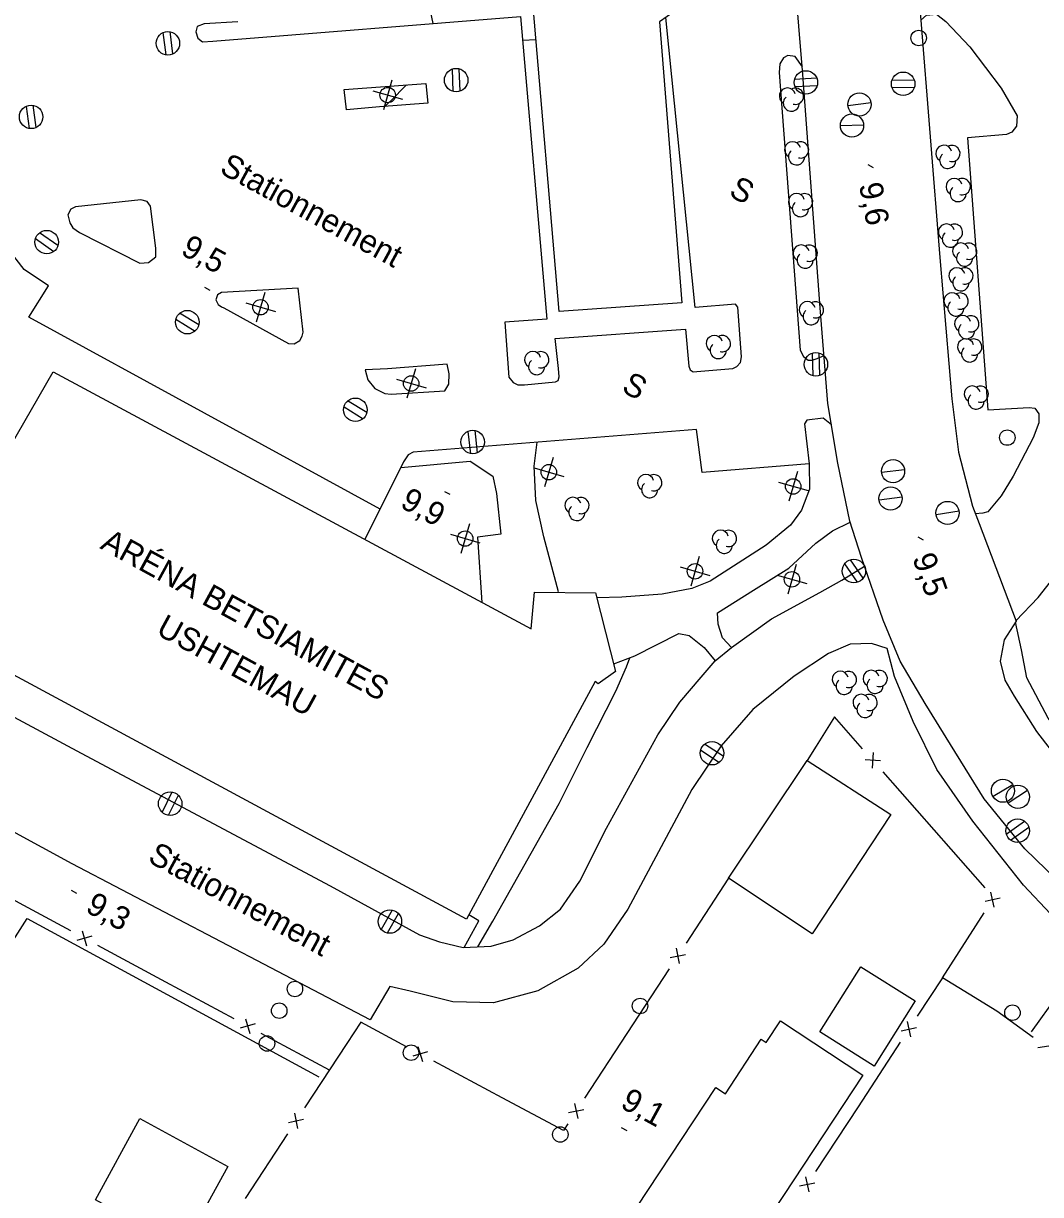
# Model space of a CAD drawing. Extents: x 219136 to 222520, y 5421589 to 5424530.
# Drawn here: x 221057.8 to 221189.4, y 5423292 to 5423443.6 of the extents above; entities that cross this region are included whole.
import ezdxf

# ---------------------------------------------------------------- set-up
doc = ezdxf.new("R2010")
doc.units = 0
for name, color, linetype in [('Level 1', 7, 'Continuous'), ('Level 19', 7, 'Continuous'), ('Level 21', 7, 'Continuous'), ('Level 22', 7, 'Continuous'), ('Level 3', 7, 'Continuous'), ('Level 31', 7, 'Continuous'), ('Level 36', 7, 'Continuous'), ('Level 37', 7, 'Continuous'), ('Level 44', 7, 'Continuous'), ('Level 52', 7, 'Continuous')]:
    doc.layers.add(name, color=color, linetype=linetype)

msp = doc.modelspace()

# ---------------------------------------------------------------- linework, layer by layer
at = {"layer": 'Level 1'}
msp.add_lwpolyline([(221107.37, 5423435.62), (221106.81, 5423435.08), (221105.87, 5423434.08), (221104.58, 5423432.84)], dxfattribs=at)
at = {"layer": 'Level 19'}
for points in [[(221051.2, 5423316.62), (221058.29, 5423327.76), (221096.06, 5423307.25)], [(221188.24, 5423313.07), (221191.65, 5423317.82), (221195.82, 5423323.56)]]:
    msp.add_lwpolyline(points, dxfattribs=at)
at = {"layer": 'Level 21'}
for points in [[(221166.57, 5423470.95), (221167.05, 5423466.85), (221167.99, 5423465.31), (221169.33, 5423463.67), (221170.84, 5423462.49), (221172.03, 5423461.9), (221173.9, 5423444.53), (221176.37, 5423413.28), (221177.95, 5423395.01), (221178.79, 5423388.11), (221180.59, 5423381.09), (221181.46, 5423378.86), (221186.24, 5423366.21), (221184.71, 5423363.79), (221184.17, 5423361.06), (221184.79, 5423358.59), (221185.99, 5423356.51), (221188.89, 5423351.93), (221194.15, 5423345.11), (221198.89, 5423340.19), (221204.64, 5423334.62), (221212.6, 5423328.01), (221224.42, 5423319.14), (221232.14, 5423313.85)], [(221197.02, 5423327.41), (221187.38, 5423336.74), (221182.14, 5423343.24), (221177.78, 5423350.27), (221174.47, 5423355.56), (221171.24, 5423361.05), (221169.07, 5423366.36), (221166.26, 5423374.45), (221164.73, 5423379.18), (221163.18, 5423386.69), (221161.91, 5423394.41), (221160.9, 5423406.79), (221158.68, 5423436.99), (221157.64, 5423449.54)], [(221203.27, 5423339.19), (221195.84, 5423346.71), (221190.41, 5423353.68), (221187.64, 5423358.9), (221186.95, 5423362.53), (221186.17, 5423366.1)], [(221195.82, 5423323.56), (221190.7, 5423328.36), (221187.21, 5423332.07), (221180.66, 5423340.32), (221175.98, 5423347.03), (221172.93, 5423353.25), (221170.5, 5423359.06), (221169.55, 5423362.68)]]:
    msp.add_lwpolyline(points, dxfattribs=at)
at = {"layer": 'Level 22'}
for points in [[(221110.84, 5423443.58), (221110.22, 5423446.42)], [(221122.42, 5423441.43), (221124.13, 5423441.5)], [(221127.07, 5423370.01), (221125.15, 5423377.12), (221124.1, 5423381.83), (221123.89, 5423386.27), (221124.31, 5423389.4)], [(221106.64, 5423386.13), (221115.63, 5423386.91), (221118.56, 5423385), (221119.03, 5423382.75), (221119.59, 5423377.5), (221116.59, 5423377.09), (221117.13, 5423368.66)], [(221159.5, 5423386.6), (221159.52, 5423383.32), (221158.47, 5423380.58), (221157.06, 5423378.65), (221153.93, 5423376.06), (221146.65, 5423371.41), (221144.32, 5423370.47), (221140.48, 5423369.72), (221135.26, 5423369.34), (221131.99, 5423369.26)], [(221149.42, 5423362.83), (221148.27, 5423364.07), (221147.7, 5423365.85), (221147.63, 5423367.28), (221152.29, 5423370.25), (221156.84, 5423373.07), (221160.34, 5423376.33), (221162.49, 5423377.91), (221164.77, 5423379.05)], [(221134.19, 5423360.68), (221136.91, 5423361.73), (221142.62, 5423364.61), (221143.97, 5423364.38), (221145.88, 5423362.81), (221147.31, 5423361.07)], [(221116.63, 5423324.09), (221118.55, 5423327.41), (221127.14, 5423342.63), (221130.74, 5423349.86), (221134.48, 5423357.16), (221135.83, 5423360.3), (221136.29, 5423361.49)], [(221114.86, 5423323.99), (221116.75, 5423327.42), (221115.46, 5423328.2)]]:
    msp.add_lwpolyline(points, dxfattribs=at)
at = {"layer": 'Level 3'}
for p, q in [((221167.06, 5423425.32), (221167.77, 5423424.94)), ((221081.23, 5423409.43), (221081.93, 5423409.05)), ((221112.3, 5423383.02), (221113, 5423382.64)), ((221173.54, 5423377.15), (221174.24, 5423376.77)), ((221063.99, 5423331.4), (221064.69, 5423331.02)), ((221135.16, 5423300.69), (221135.87, 5423300.31))]:
    msp.add_line(p, q, dxfattribs=at)
at = {"layer": 'Level 31'}
for points in [[(221127.15, 5423406.28), (221123.63, 5423447.33), (221093.29, 5423445.27), (221092.34, 5423453.24), (221089.44, 5423452.95), (221088.75, 5423460.44), (221094.88, 5423461.08), (221095.19, 5423459.2), (221134.48, 5423461.99), (221134.04, 5423464.66), (221140.61, 5423465.31), (221142.12, 5423445.17), (221140.13, 5423443.77), (221143, 5423407.44)], [(221115.16, 5423327.65), (221043.94, 5423366.04), (221047.53, 5423374.83), (221042.8, 5423377.3), (221049.18, 5423388.84), (221054.23, 5423385.58), (221061.66, 5423398.5), (221123.5, 5423365.23), (221123.94, 5423369.98), (221131.83, 5423369.89), (221134.43, 5423359.73), (221132.2, 5423358.1), (221131.78, 5423358.4)], [(221170.05, 5423341.18), (221159.85, 5423325.74), (221159.85, 5423325.74), (221149.05, 5423332.94), (221149.05, 5423332.94), (221159.22, 5423348.18), (221159.22, 5423348.18), (221159.22, 5423348.18)], [(221160.86, 5423313.06), (221166.18, 5423321.5), (221173.21, 5423317.07), (221167.89, 5423308.63)], [(221137.2, 5423290.38), (221147.4, 5423305.87), (221147.4, 5423305.87), (221148.64, 5423305.05), (221153.29, 5423312.11), (221153.29, 5423312.11), (221153.92, 5423311.69), (221155.77, 5423314.5), (221155.77, 5423314.5), (221166.42, 5423307.48), (221166.42, 5423307.48), (221149.72, 5423282.13), (221149.72, 5423282.13), (221149.72, 5423282.13)], [(221067.13, 5423291.31), (221072.87, 5423301.84), (221084.25, 5423295.63), (221080.27, 5423288.35), (221081.59, 5423287.63), (221079.83, 5423284.39)]]:
    msp.add_lwpolyline(points, close=True, dxfattribs=at)
at = {"layer": 'Level 36'}
for p, q in [((221075.88, 5423442.39), (221076.23, 5423439.52)), ((221077.14, 5423439.65), (221076.79, 5423442.52)), ((221113.3, 5423437.66), (221113.4, 5423434.76)), ((221114.32, 5423434.82), (221114.22, 5423437.72)), ((221105.5, 5423436.23), (221104.4, 5423432.4)), ((221160.45, 5423436.49), (221157.56, 5423436.33)), ((221157.63, 5423435.41), (221160.52, 5423435.57)), ((221173.08, 5423436.26), (221170.18, 5423436.2)), ((221103.04, 5423434.87), (221106.87, 5423433.77)), ((221170.22, 5423435.28), (221173.12, 5423435.34)), ((221058.17, 5423432.84), (221058.56, 5423429.97)), ((221059.47, 5423430.12), (221059.08, 5423432.99)), ((221167.48, 5423433.3), (221164.5, 5423432.9)), ((221166.53, 5423430.43), (221163.53, 5423430.31)), ((221059.39, 5423415.73), (221061.78, 5423414.08)), ((221062.29, 5423414.85), (221059.9, 5423416.5)), ((221089.05, 5423408.77), (221087.95, 5423404.94)), ((221086.59, 5423407.41), (221090.42, 5423406.31)), ((221077.56, 5423405.3), (221080.03, 5423403.77)), ((221080.5, 5423404.56), (221078.03, 5423406.09)), ((221159.85, 5423400.9), (221159.94, 5423398)), ((221160.85, 5423398.04), (221160.76, 5423400.94)), ((221106.08, 5423397.54), (221109.91, 5423396.44)), ((221108.54, 5423398.9), (221107.44, 5423395.07)), ((221102.24, 5423393.23), (221099.77, 5423394.75)), ((221099.3, 5423393.95), (221101.77, 5423392.43)), ((221115.33, 5423390.78), (221115.65, 5423387.9)), ((221116.57, 5423388.02), (221116.25, 5423390.9)), ((221126.35, 5423387.42), (221125.25, 5423383.59)), ((221123.89, 5423386.06), (221127.72, 5423384.96)), ((221157.96, 5423385.58), (221156.86, 5423381.75)), ((221171.83, 5423385.8), (221168.85, 5423385.46)), ((221155.5, 5423384.22), (221159.33, 5423383.12)), ((221171.51, 5423382.29), (221168.53, 5423381.89)), ((221178.87, 5423380.47), (221175.91, 5423379.99)), ((221115.52, 5423378.83), (221114.42, 5423375)), ((221113.06, 5423377.47), (221116.89, 5423376.37)), ((221142.8, 5423373.24), (221146.63, 5423372.14)), ((221145.26, 5423374.6), (221144.16, 5423370.77)), ((221157.8, 5423373.55), (221156.7, 5423369.72)), ((221164.06, 5423373.64), (221165.71, 5423371.26)), ((221166.46, 5423371.8), (221164.81, 5423374.18)), ((221155.34, 5423372.19), (221159.17, 5423371.09)), ((221145.45, 5423349.51), (221147.89, 5423347.95)), ((221148.37, 5423348.73), (221145.93, 5423350.29)), ((221185.85, 5423345.06), (221183.27, 5423343.52)), ((221077.04, 5423344.1), (221075.76, 5423341.49)), ((221076.6, 5423341.1), (221077.88, 5423343.71)), ((221187.74, 5423344.31), (221185.24, 5423342.67)), ((221187.35, 5423340.31), (221184.98, 5423338.63)), ((221185.53, 5423337.89), (221187.9, 5423339.57)), ((221105.55, 5423328.83), (221104.12, 5423326.31)), ((221104.93, 5423325.87), (221106.36, 5423328.39))]:
    msp.add_line(p, q, dxfattribs=at)
for centre, radius in [((221076.51, 5423441.01), 1.52), ((221173.65, 5423441.7), 1), ((221113.81, 5423436.25), 1.52), ((221159.05, 5423435.95), 1.52), ((221171.64, 5423435.77), 1.52), ((221104.95, 5423434.31), 1), ((221165.98, 5423433.1), 1.5), ((221058.82, 5423431.49), 1.52), ((221165.02, 5423430.37), 1.5), ((221060.84, 5423415.28), 1.52), ((221088.5, 5423406.85), 1), ((221079.03, 5423404.92), 1.52), ((221160.35, 5423399.46), 1.52), ((221107.99, 5423396.98), 1), ((221100.77, 5423393.58), 1.52), ((221115.95, 5423389.41), 1.52), ((221185.11, 5423389.98), 1), ((221170.33, 5423385.63), 1.5), ((221125.8, 5423385.5), 1), ((221157.41, 5423383.66), 1), ((221170.01, 5423382.09), 1.5), ((221177.38, 5423380.23), 1.5), ((221114.97, 5423376.91), 1), ((221144.71, 5423372.68), 1), ((221165.26, 5423372.71), 1.52), ((221157.25, 5423371.63), 1), ((221146.91, 5423349.13), 1.52), ((221184.55, 5423344.28), 1.5), ((221186.48, 5423343.48), 1.5), ((221076.81, 5423342.6), 1.52), ((221186.45, 5423339.1), 1.52), ((221105.23, 5423327.35), 1.52), ((221092.95, 5423318.62), 1), ((221137.6, 5423316.42), 1), ((221090.92, 5423315.81), 1), ((221185.78, 5423315.55), 1), ((221089.34, 5423311.56), 1), ((221107.97, 5423310.37), 1), ((221127.28, 5423299.79), 1)]:
    msp.add_circle(centre, radius, dxfattribs=at)
at = {"layer": 'Level 37'}
for p, q in [((221167.78, 5423349.21), (221167.65, 5423347.21)), ((221168.72, 5423348.15), (221166.72, 5423348.28)), ((221183.42, 5423329.19), (221182.99, 5423331.14)), ((221184.18, 5423330.38), (221182.23, 5423329.95)), ((221066.66, 5423325.47), (221064.75, 5423324.89)), ((221065.42, 5423326.14), (221065.99, 5423324.22)), ((221142.27, 5423323.88), (221142.68, 5423321.92)), ((221141.5, 5423322.7), (221143.46, 5423323.1)), ((221087.8, 5423314.1), (221085.88, 5423313.53)), ((221086.55, 5423314.77), (221087.13, 5423312.86)), ((221172.16, 5423314.4), (221172.57, 5423312.44)), ((221171.39, 5423313.21), (221173.35, 5423313.62)), ((221108.87, 5423311.16), (221109.45, 5423309.24)), ((221191.05, 5423311.32), (221189.07, 5423311.01)), ((221110.12, 5423310.49), (221108.21, 5423309.91)), ((221129.13, 5423303.8), (221129.54, 5423301.84)), ((221092.88, 5423302.53), (221093.29, 5423300.56)), ((221128.35, 5423302.62), (221130.31, 5423303.02)), ((221092.1, 5423301.34), (221094.06, 5423301.75)), ((221158.25, 5423293.13), (221160.21, 5423293.54)), ((221159.02, 5423294.32), (221159.43, 5423292.36))]:
    msp.add_line(p, q, dxfattribs=at)
for points in [[(221166.4, 5423349.71), (221162.75, 5423353.86), (221160.39, 5423350.06)], [(221160.39, 5423350.06), (221159.22, 5423348.18)], [(221175.64, 5423339.2), (221169.04, 5423346.71)], [(221182.25, 5423331.69), (221175.64, 5423339.2)], [(221149.05, 5423332.94), (221143.57, 5423324.57)], [(221063.94, 5423326.13), (221055.14, 5423330.87)], [(221176.72, 5423320.07), (221182.13, 5423328.48)], [(221076.27, 5423319.5), (221067.47, 5423324.23)], [(221141.38, 5423321.23), (221135.91, 5423312.86)], [(221085.08, 5423314.76), (221076.27, 5423319.5)], [(221180.17, 5423317.95), (221176.72, 5423320.07), (221173.46, 5423315.09)], [(221188.44, 5423312.34), (221183.77, 5423315.74), (221180.17, 5423317.95)], [(221107.4, 5423311.14), (221101.46, 5423314.31), (221099.67, 5423311.58)], [(221097.41, 5423308.13), (221088.6, 5423312.87)], [(221135.91, 5423312.86), (221130.43, 5423304.49)], [(221099.67, 5423311.58), (221094.18, 5423303.22)], [(221171.27, 5423311.75), (221165.8, 5423303.38)], [(221119.75, 5423304.55), (221110.93, 5423309.26)], [(221128.24, 5423301.15), (221127.69, 5423300.31), (221119.75, 5423304.55)], [(221165.8, 5423303.38), (221160.32, 5423295.01)], [(221091.99, 5423299.87), (221086.5, 5423291.51)]]:
    msp.add_lwpolyline(points, dxfattribs=at)
at = {"layer": 'Level 44'}
for centre, start, end in [((221156.67, 5423434.18), 15.9068, 238.5912), ((221157.18, 5423433.27), 131.2391, 358.6962), ((221157.72, 5423434.16), 253.0853, 118.7739), ((221157.34, 5423427.23), 15.9068, 238.5912), ((221158.39, 5423427.21), 253.0853, 118.7739), ((221176.9, 5423426.77), 15.9068, 238.5912), ((221177.95, 5423426.75), 253.0853, 118.7739), ((221157.85, 5423426.32), 131.2391, 358.6962), ((221177.41, 5423425.86), 131.2391, 358.6962), ((221178.24, 5423422.48), 15.9068, 238.5912), ((221179.29, 5423422.46), 253.0853, 118.7739), ((221178.75, 5423421.57), 131.2391, 358.6962), ((221157.84, 5423420.53), 15.9068, 238.5912), ((221158.35, 5423419.62), 131.2391, 358.6962), ((221158.89, 5423420.51), 253.0853, 118.7739), ((221177.24, 5423416.58), 15.9068, 238.5912), ((221178.29, 5423416.56), 253.0853, 118.7739), ((221177.75, 5423415.67), 131.2391, 358.6962), ((221158.45, 5423413.86), 15.9068, 238.5912), ((221159.5, 5423413.84), 253.0853, 118.7739), ((221179.09, 5423414.12), 15.9068, 238.5912), ((221180.14, 5423414.1), 253.0853, 118.7739), ((221158.96, 5423412.95), 131.2391, 358.6962), ((221179.6, 5423413.21), 131.2391, 358.6962), ((221178.6, 5423410.92), 15.9068, 238.5912), ((221179.65, 5423410.9), 253.0853, 118.7739), ((221179.11, 5423410.01), 131.2391, 358.6962), ((221177.96, 5423407.67), 15.9068, 238.5912), ((221179.01, 5423407.65), 253.0853, 118.7739), ((221159.24, 5423406.54), 15.9068, 238.5912), ((221160.29, 5423406.52), 253.0853, 118.7739), ((221178.47, 5423406.76), 131.2391, 358.6962), ((221159.75, 5423405.63), 131.2391, 358.6962), ((221179.34, 5423404.73), 15.9068, 238.5912), ((221180.39, 5423404.71), 253.0853, 118.7739), ((221179.85, 5423403.82), 131.2391, 358.6962), ((221147.21, 5423402.16), 15.9068, 238.5912), ((221147.72, 5423401.25), 131.2391, 358.6962), ((221148.26, 5423402.14), 253.0853, 118.7739), ((221179.73, 5423401.72), 15.9068, 238.5912), ((221180.78, 5423401.7), 253.0853, 118.7739), ((221123.72, 5423400.08), 15.9068, 238.5912), ((221124.77, 5423400.06), 253.0853, 118.7739), ((221180.24, 5423400.81), 131.2391, 358.6962), ((221124.23, 5423399.17), 131.2391, 358.6962), ((221180.58, 5423395.62), 15.9068, 238.5912), ((221181.63, 5423395.6), 253.0853, 118.7739), ((221181.09, 5423394.71), 131.2391, 358.6962), ((221138.34, 5423384.16), 15.9068, 238.5912), ((221138.85, 5423383.25), 131.2391, 358.6962), ((221139.39, 5423384.14), 253.0853, 118.7739), ((221128.92, 5423381.2), 15.9068, 238.5912), ((221129.43, 5423380.29), 131.2391, 358.6962), ((221129.97, 5423381.18), 253.0853, 118.7739), ((221148, 5423376.95), 15.9068, 238.5912), ((221149.05, 5423376.93), 253.0853, 118.7739), ((221148.51, 5423376.04), 131.2391, 358.6962), ((221163.51, 5423358.7), 15.9068, 238.5912), ((221164.56, 5423358.68), 253.0853, 118.7739), ((221167.5, 5423358.82), 15.9068, 238.5912), ((221168.55, 5423358.8), 253.0853, 118.7739), ((221164.02, 5423357.79), 131.2391, 358.6962), ((221168.01, 5423357.91), 131.2391, 358.6962), ((221166.2, 5423355.71), 15.9068, 238.5912), ((221167.25, 5423355.69), 253.0853, 118.7739), ((221166.71, 5423354.8), 131.2391, 358.6962)]:
    msp.add_arc(centre, 1.05, start, end, dxfattribs=at)
at = {"layer": 'Level 52'}
for points in [[(221103.96, 5423380.72), (221058.51, 5423405.55), (221061.07, 5423409.64), (221057.94, 5423411.73), (221050.06, 5423421.82), (221046.92, 5423463.93), (221048.13, 5423465.12), (221051.33, 5423466.29), (221054.23, 5423466.96), (221069.86, 5423468.88), (221070.35, 5423469.73), (221069.98, 5423470.83), (221068.86, 5423472.16), (221067.51, 5423473.21), (221066.15, 5423473.59), (221065.32, 5423473.95)], [(221186.21, 5423366.28), (221189.1, 5423369.29), (221192.61, 5423373.72), (221196.06, 5423378.98), (221197.94, 5423381.81), (221198.55, 5423382.91), (221199.48, 5423383.28), (221227.65, 5423385.78), (221246.3, 5423387.08), (221246.56, 5423384.2), (221267.02, 5423385.96), (221289.66, 5423388.13), (221285.04, 5423448.26), (221266.55, 5423446.84), (221265.47, 5423458.01), (221216.54, 5423454.26), (221186.1, 5423452.14), (221185.17, 5423452.59), (221183.23, 5423454.34), (221178.29, 5423458.2), (221174.9, 5423460.43), (221172.03, 5423461.9)], [(221085.57, 5423443.78), (221081.22, 5423443.53), (221080.29, 5423443.18), (221080.11, 5423442.48), (221080.39, 5423441.67), (221081.01, 5423441.2), (221082.31, 5423441.27), (221122.15, 5423444.5), (221125.55, 5423405.29), (221120.12, 5423404.91), (221120.62, 5423397.8), (221121.17, 5423397.11), (221121.81, 5423396.79), (221122.65, 5423396.83), (221126.66, 5423397.19), (221127, 5423397.38), (221127.13, 5423397.84), (221127.04, 5423398.92), (221126.62, 5423402.79), (221143.48, 5423404.03), (221143.92, 5423399.23), (221144.09, 5423398.77), (221144.47, 5423398.49), (221144.95, 5423398.53), (221149.59, 5423398.93), (221150.12, 5423399.18), (221150.59, 5423399.68), (221150.74, 5423400.42), (221150.27, 5423406.87), (221149.93, 5423407.24), (221144.71, 5423406.84), (221140.94, 5423444.35)], [(221173.94, 5423444.02), (221174.67, 5423444.67), (221175.97, 5423444.8), (221177.17, 5423443.85), (221180.25, 5423440.56), (221184.32, 5423435.2), (221186.41, 5423431.61), (221186.32, 5423430.28), (221185.71, 5423429.53), (221185.02, 5423429.2), (221179.95, 5423428.79), (221182.59, 5423393.56), (221187.93, 5423393.87), (221188.69, 5423393.79), (221189.21, 5423393.07), (221189.18, 5423391.89), (221188.45, 5423389.95), (221185.87, 5423385), (221184.31, 5423382.45), (221182.6, 5423380.39), (221181.95, 5423380.18), (221180.96, 5423380.13)], [(221158.6, 5423437.95), (221157.68, 5423439.29), (221156.73, 5423439.45), (221156.16, 5423439.13), (221155.7, 5423438.37), (221155.6, 5423437.23), (221158.33, 5423401.3), (221158.76, 5423400.49), (221159.36, 5423399.99), (221159.87, 5423400), (221160.53, 5423400.22), (221161.4, 5423400.61)], [(221103.9, 5423432.79), (221099.62, 5423432.4), (221099.31, 5423435.04), (221109.9, 5423435.8), (221110.15, 5423433.27), (221103.9, 5423432.79)], [(221072.89, 5423412.54), (221074, 5423412.65), (221074.95, 5423413.36), (221074.96, 5423414.51), (221074.26, 5423419.95), (221073.82, 5423420.54), (221073.02, 5423420.74), (221064.56, 5423419.84), (221063.94, 5423419.56), (221063.58, 5423418.82), (221063.85, 5423417.79), (221064.23, 5423417.11), (221065.1, 5423416.53), (221072.89, 5423412.54)], [(221083.76, 5423406.76), (221092.12, 5423402.16), (221092.86, 5423402.12), (221093.58, 5423402.55), (221093.9, 5423403.1), (221094, 5423403.62), (221093.38, 5423409.33), (221083.43, 5423408.74), (221082.92, 5423408.46), (221082.73, 5423407.79), (221083, 5423407.21), (221083.47, 5423406.91), (221083.76, 5423406.76)], [(221102.05, 5423398.73), (221102.37, 5423397.45), (221103.29, 5423396.32), (221104.6, 5423395.67), (221105.42, 5423395.62), (221112.34, 5423396.04), (221112.86, 5423396.89), (221112.89, 5423398.23), (221112.64, 5423399.5), (221104.93, 5423398.89), (221102.05, 5423398.73)], [(221162.37, 5423391.63), (221161.31, 5423392.51), (221159.18, 5423392.22), (221158.89, 5423391.76), (221159.5, 5423386.6), (221145.62, 5423385.45), (221144.91, 5423391.05), (221108.24, 5423388.1), (221107.6, 5423387.74), (221106.99, 5423386.84), (221102.01, 5423376.8)], [(221047.29, 5423358.81), (221065.28, 5423349.13), (221097.49, 5423331.98), (221109.08, 5423325.63), (221111.64, 5423324.74), (221114.73, 5423323.99), (221118.36, 5423324.18), (221121.18, 5423324.98), (221124.61, 5423326.8), (221127.29, 5423328.94), (221129.79, 5423332.56), (221133.24, 5423339.45), (221139.88, 5423351.5), (221142.76, 5423355.76), (221145.5, 5423358.96), (221147.31, 5423361.07), (221149.42, 5423362.83), (221154.62, 5423366.52), (221160.86, 5423369.92), (221163.69, 5423371.55), (221166.65, 5423373.32)], [(221169.55, 5423362.68), (221167.56, 5423363.32), (221164.79, 5423363.26), (221161.99, 5423362.04), (221157.55, 5423359.11), (221152.17, 5423354.8), (221148.08, 5423350.09), (221144.31, 5423344.42), (221136.02, 5423328.95), (221132.92, 5423324.4), (221129.6, 5423321.32), (221124.39, 5423318.4), (221118.62, 5423316.84), (221113.4, 5423316.96), (221107.85, 5423318.32), (221105.22, 5423318.94), (221102.67, 5423314.61), (221064.14, 5423334.82), (221016.56, 5423360.72)]]:
    msp.add_lwpolyline(points, dxfattribs=at)

# ---------------------------------------------------------------- texts
at = {"layer": 'Level 3'}
for s, rotation, p in [('9,6', 280.7174, (221165.92, 5423422.72)), ('9,5', 331.383, (221078.03, 5423413.76)), ('9,9', 331.383, (221106.41, 5423381.04)), ('9,5', 289.5976, (221172.8, 5423374.42)), ('9,3', 331.383, (221065.7, 5423328.69)), ('9,1', 331.383, (221134.91, 5423303.33))]:
    msp.add_text(s, height=3, rotation=rotation, dxfattribs=at).set_placement(p)
at = {"layer": 'Level 31'}
for s, p in [('ARÉNA BETSIAMITES', (221067.62, 5423375.69)), ('USHTEMAU', (221074.84, 5423364.6))]:
    msp.add_text(s, height=3, rotation=331.3547, dxfattribs=at).set_placement(p)
at = {"layer": 'Level 52'}
for s, p in [('Stationnement', (221083.06, 5423424.3)), ('S', (221148.94, 5423421.35)), ('S', (221135.06, 5423396.02)), ('Stationnement', (221073.77, 5423335.15))]:
    msp.add_text(s, height=3, rotation=331.383, dxfattribs=at).set_placement(p)

doc.saveas('drawing.dxf')
